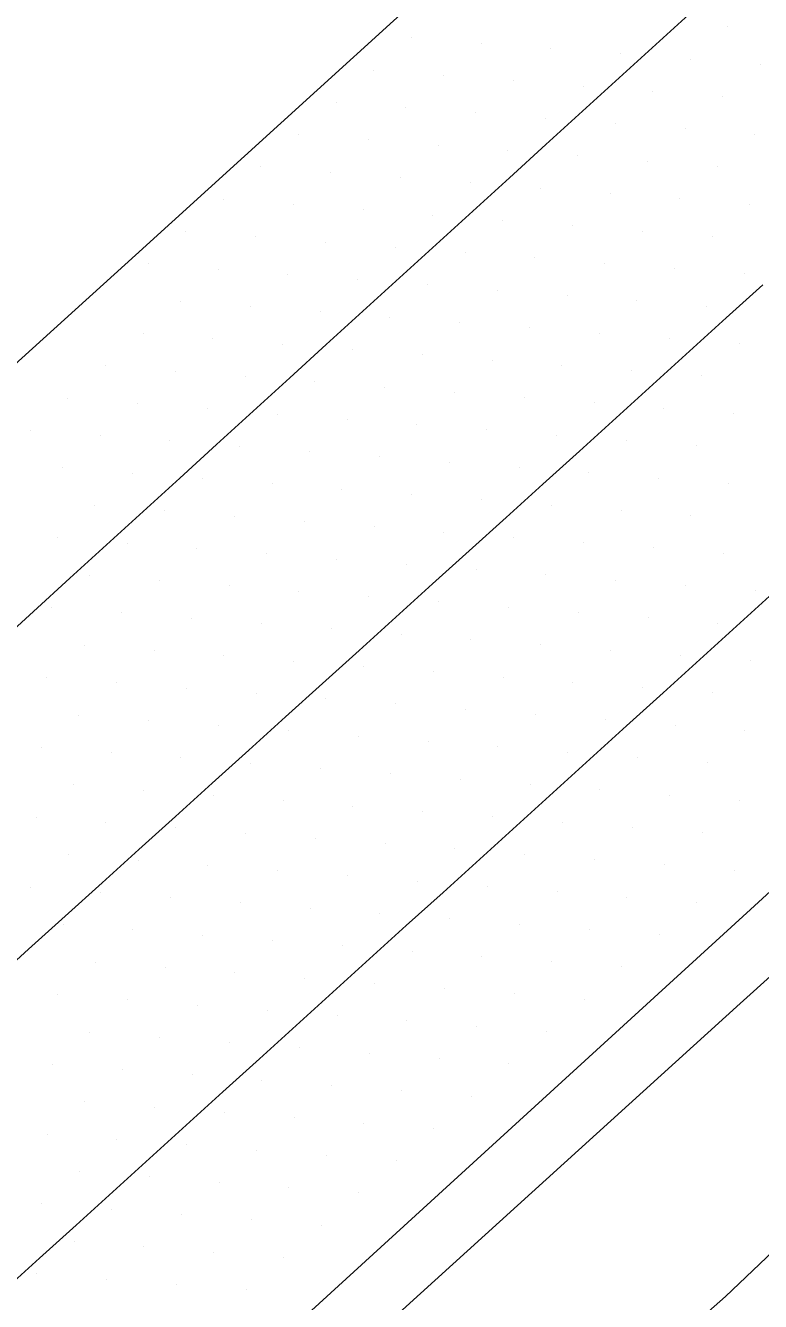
# Model space of a CAD drawing. Extents: x 1548934 to 1561348, y 809680 to 824075.
# Drawn here: x 1551931.4 to 1551968.5, y 810750.7 to 810815.1 of the extents above; entities that cross this region are included whole.
import ezdxf

# ---------------------------------------------------------------- set-up
doc = ezdxf.new("R2010")
doc.units = 0
for name, color, linetype in [('E_NCDOT_Vertical_Profile_Ground_Line', 7, 'Continuous'), ('Exist DTM Scan Elevation Point', 7, 'Continuous'), ('P_RDY_Terminator_Cell', 7, 'Continuous'), ('PH Exist DTM Breakline', 7, 'Continuous')]:
    doc.layers.add(name, color=color, linetype=linetype)

msp = doc.modelspace()

# ---------------------------------------------------------------- linework, layer by layer
at = {"layer": 'E_NCDOT_Vertical_Profile_Ground_Line'}
for points in [[(1551914.733, 810783.326), (1551936.975, 810803.465), (1551959.182, 810823.64), (1551981.364, 810843.843), (1552003.226, 810864.385), (1552025.148, 810884.865), (1552043.694, 810901.636), (1552062.107, 810918.548), (1552080.398, 810935.59), (1552098.623, 810952.701), (1552117.113, 810969.532), (1552135.352, 810986.629), (1552153.57, 811003.748), (1552171.877, 811020.773), (1552190.026, 811037.966), (1552208.08, 811055.241), (1552226.135, 811072.468)], [(1551911.033, 810719.298), (1551923.424, 810730.276), (1551945.867, 810750.201), (1551968.023, 810770.431), (1551990.144, 810790.698), (1552012.283, 810810.947), (1552034.431, 810831.185), (1552056.423, 810851.59), (1552074.962, 810868.368), (1552093.191, 810885.476), (1552111.451, 810902.55), (1552129.675, 810919.663), (1552147.898, 810936.778), (1552166.164, 810953.847), (1552184.38, 810970.968), (1552202.566, 810988.121), (1552220.715, 811005.314), (1552238.802, 811022.599), (1552256.952, 811039.884)]]:
    msp.add_lwpolyline(points, dxfattribs=at)
at = {"layer": 'Exist DTM Scan Elevation Point'}
for p, q in [((1551966.894, 810814.995), (1551966.894, 810814.995)), ((1551950.898, 810814.438), (1551950.898, 810814.438)), ((1551954.423, 810814.17), (1551954.423, 810814.17)), ((1551957.948, 810813.902), (1551957.948, 810813.902)), ((1551961.473, 810813.634), (1551961.473, 810813.634)), ((1551964.997, 810813.366), (1551964.997, 810813.366)), ((1551949.002, 810812.809), (1551949.002, 810812.809)), ((1551968.523, 810813.098), (1551968.523, 810813.098)), ((1551952.527, 810812.541), (1551952.527, 810812.541)), ((1551956.051, 810812.273), (1551956.051, 810812.273)), ((1551959.576, 810812.005), (1551959.576, 810812.005)), ((1551963.101, 810811.737), (1551963.101, 810811.737)), ((1551966.626, 810811.47), (1551966.626, 810811.47)), ((1551947.105, 810811.18), (1551947.105, 810811.18)), ((1551950.63, 810810.912), (1551950.63, 810810.912)), ((1551954.155, 810810.644), (1551954.155, 810810.644)), ((1551957.68, 810810.376), (1551957.68, 810810.376)), ((1551961.205, 810810.108), (1551961.205, 810810.108)), ((1551945.209, 810809.551), (1551945.209, 810809.551)), ((1551964.73, 810809.841), (1551964.73, 810809.841)), ((1551968.255, 810809.573), (1551968.255, 810809.573)), ((1551948.734, 810809.283), (1551948.734, 810809.283)), ((1551952.259, 810809.015), (1551952.259, 810809.015)), ((1551955.784, 810808.747), (1551955.784, 810808.747)), ((1551959.308, 810808.479), (1551959.308, 810808.479)), ((1551962.833, 810808.212), (1551962.833, 810808.212)), ((1551943.313, 810807.922), (1551943.313, 810807.922)), ((1551946.837, 810807.654), (1551946.837, 810807.654)), ((1551966.359, 810807.944), (1551966.359, 810807.944)), ((1551950.362, 810807.386), (1551950.362, 810807.386)), ((1551953.887, 810807.118), (1551953.887, 810807.118)), ((1551957.412, 810806.85), (1551957.412, 810806.85)), ((1551941.416, 810806.293), (1551941.416, 810806.293)), ((1551960.937, 810806.583), (1551960.937, 810806.583)), ((1551964.462, 810806.315), (1551964.462, 810806.315)), ((1551944.941, 810806.025), (1551944.941, 810806.025)), ((1551948.466, 810805.757), (1551948.466, 810805.757)), ((1551951.991, 810805.489), (1551951.991, 810805.489)), ((1551967.988, 810806.048), (1551967.988, 810806.048)), ((1551955.516, 810805.221), (1551955.516, 810805.221)), ((1551959.041, 810804.954), (1551959.041, 810804.954)), ((1551939.52, 810804.664), (1551939.52, 810804.664)), ((1551943.045, 810804.396), (1551943.045, 810804.396)), ((1551962.566, 810804.686), (1551962.566, 810804.686)), ((1551966.091, 810804.419), (1551966.091, 810804.419)), ((1551946.569, 810804.128), (1551946.569, 810804.128)), ((1551950.094, 810803.861), (1551950.094, 810803.861)), ((1551953.619, 810803.593), (1551953.619, 810803.593)), ((1551937.624, 810803.036), (1551937.624, 810803.036)), ((1551957.144, 810803.325), (1551957.144, 810803.325)), ((1551960.67, 810803.057), (1551960.67, 810803.057)), ((1551941.148, 810802.767), (1551941.148, 810802.767)), ((1551944.673, 810802.499), (1551944.673, 810802.499)), ((1551964.195, 810802.79), (1551964.195, 810802.79)), ((1551967.72, 810802.522), (1551967.72, 810802.522)), ((1551948.198, 810802.232), (1551948.198, 810802.232)), ((1551951.723, 810801.964), (1551951.723, 810801.964)), ((1551955.248, 810801.696), (1551955.248, 810801.696)), ((1551939.252, 810801.139), (1551939.252, 810801.139)), ((1551958.773, 810801.428), (1551958.773, 810801.428)), ((1551962.298, 810801.161), (1551962.298, 810801.161)), ((1551942.777, 810800.871), (1551942.777, 810800.871)), ((1551946.302, 810800.603), (1551946.302, 810800.603)), ((1551949.826, 810800.335), (1551949.826, 810800.335)), ((1551965.824, 810800.893), (1551965.824, 810800.893)), ((1551953.352, 810800.067), (1551953.352, 810800.067)), ((1551956.877, 810799.799), (1551956.877, 810799.799)), ((1551937.356, 810799.51), (1551937.356, 810799.51)), ((1551940.88, 810799.242), (1551940.88, 810799.242)), ((1551960.402, 810799.532), (1551960.402, 810799.532)), ((1551963.927, 810799.264), (1551963.927, 810799.264)), ((1551944.405, 810798.974), (1551944.405, 810798.974)), ((1551947.93, 810798.706), (1551947.93, 810798.706)), ((1551951.455, 810798.438), (1551951.455, 810798.438)), ((1551967.453, 810798.997), (1551967.453, 810798.997)), ((1551935.459, 810797.881), (1551935.459, 810797.881)), ((1551954.98, 810798.17), (1551954.98, 810798.17)), ((1551958.506, 810797.903), (1551958.506, 810797.903)), ((1551938.984, 810797.613), (1551938.984, 810797.613)), ((1551942.509, 810797.345), (1551942.509, 810797.345)), ((1551962.031, 810797.635), (1551962.031, 810797.635)), ((1551965.556, 810797.368), (1551965.556, 810797.368)), ((1551946.034, 810797.077), (1551946.034, 810797.077)), ((1551949.559, 810796.809), (1551949.559, 810796.809)), ((1551953.084, 810796.542), (1551953.084, 810796.542)), ((1551933.563, 810796.252), (1551933.563, 810796.252)), ((1551937.088, 810795.984), (1551937.088, 810795.984)), ((1551956.609, 810796.274), (1551956.609, 810796.274)), ((1551960.135, 810796.006), (1551960.135, 810796.006)), ((1551940.613, 810795.716), (1551940.613, 810795.716)), ((1551944.137, 810795.448), (1551944.137, 810795.448)), ((1551947.662, 810795.18), (1551947.662, 810795.18)), ((1551963.66, 810795.739), (1551963.66, 810795.739)), ((1551967.185, 810795.471), (1551967.185, 810795.471)), ((1551931.666, 810794.623), (1551931.666, 810794.623)), ((1551951.188, 810794.913), (1551951.188, 810794.913)), ((1551954.713, 810794.645), (1551954.713, 810794.645)), ((1551935.191, 810794.355), (1551935.191, 810794.355)), ((1551938.716, 810794.087), (1551938.716, 810794.087)), ((1551958.238, 810794.377), (1551958.238, 810794.377)), ((1551961.763, 810794.11), (1551961.763, 810794.11)), ((1551942.241, 810793.819), (1551942.241, 810793.819)), ((1551945.766, 810793.551), (1551945.766, 810793.551)), ((1551949.291, 810793.284), (1551949.291, 810793.284)), ((1551965.289, 810793.842), (1551965.289, 810793.842)), ((1551933.295, 810792.726), (1551933.295, 810792.726)), ((1551952.817, 810793.016), (1551952.817, 810793.016)), ((1551956.342, 810792.749), (1551956.342, 810792.749)), ((1551936.82, 810792.458), (1551936.82, 810792.458)), ((1551940.344, 810792.19), (1551940.344, 810792.19)), ((1551959.867, 810792.481), (1551959.867, 810792.481)), ((1551963.392, 810792.213), (1551963.392, 810792.213)), ((1551966.917, 810791.946), (1551966.917, 810791.946)), ((1551943.87, 810791.922), (1551943.87, 810791.922)), ((1551947.395, 810791.655), (1551947.395, 810791.655)), ((1551950.92, 810791.387), (1551950.92, 810791.387)), ((1551934.923, 810790.829), (1551934.923, 810790.829)), ((1551954.445, 810791.12), (1551954.445, 810791.12)), ((1551957.971, 810790.852), (1551957.971, 810790.852)), ((1551938.448, 810790.561), (1551938.448, 810790.561)), ((1551941.973, 810790.293), (1551941.973, 810790.293)), ((1551945.499, 810790.026), (1551945.499, 810790.026)), ((1551961.496, 810790.584), (1551961.496, 810790.584)), ((1551965.021, 810790.317), (1551965.021, 810790.317)), ((1551949.024, 810789.758), (1551949.024, 810789.758)), ((1551952.549, 810789.491), (1551952.549, 810789.491)), ((1551933.027, 810789.2), (1551933.027, 810789.2)), ((1551936.552, 810788.932), (1551936.552, 810788.932)), ((1551956.074, 810789.223), (1551956.074, 810789.223)), ((1551959.6, 810788.956), (1551959.6, 810788.956)), ((1551940.077, 810788.665), (1551940.077, 810788.665)), ((1551943.602, 810788.397), (1551943.602, 810788.397)), ((1551947.127, 810788.129), (1551947.127, 810788.129)), ((1551963.125, 810788.688), (1551963.125, 810788.688)), ((1551966.65, 810788.42), (1551966.65, 810788.42)), ((1551950.653, 810787.862), (1551950.653, 810787.862)), ((1551954.178, 810787.594), (1551954.178, 810787.594)), ((1551934.655, 810787.303), (1551934.655, 810787.303)), ((1551938.181, 810787.036), (1551938.181, 810787.036)), ((1551957.703, 810787.327), (1551957.703, 810787.327)), ((1551961.228, 810787.059), (1551961.228, 810787.059)), ((1551941.706, 810786.768), (1551941.706, 810786.768)), ((1551945.231, 810786.5), (1551945.231, 810786.5)), ((1551948.756, 810786.233), (1551948.756, 810786.233)), ((1551964.754, 810786.791), (1551964.754, 810786.791)), ((1551968.279, 810786.524), (1551968.279, 810786.524)), ((1551932.759, 810785.674), (1551932.759, 810785.674)), ((1551952.282, 810785.965), (1551952.282, 810785.965)), ((1551955.807, 810785.698), (1551955.807, 810785.698)), ((1551936.284, 810785.407), (1551936.284, 810785.407)), ((1551939.809, 810785.139), (1551939.809, 810785.139)), ((1551943.335, 810784.872), (1551943.335, 810784.872)), ((1551959.332, 810785.43), (1551959.332, 810785.43)), ((1551962.857, 810785.162), (1551962.857, 810785.162)), ((1551966.382, 810784.895), (1551966.382, 810784.895)), ((1551946.86, 810784.604), (1551946.86, 810784.604)), ((1551950.385, 810784.336), (1551950.385, 810784.336)), ((1551934.388, 810783.778), (1551934.388, 810783.778)), ((1551953.91, 810784.069), (1551953.91, 810784.069)), ((1551957.436, 810783.801), (1551957.436, 810783.801)), ((1551937.913, 810783.51), (1551937.913, 810783.51)), ((1551941.438, 810783.243), (1551941.438, 810783.243)), ((1551944.964, 810782.975), (1551944.964, 810782.975)), ((1551960.961, 810783.534), (1551960.961, 810783.534)), ((1551964.486, 810783.266), (1551964.486, 810783.266)), ((1551968.012, 810782.999), (1551968.012, 810782.999)), ((1551948.489, 810782.707), (1551948.489, 810782.707)), ((1551952.014, 810782.44), (1551952.014, 810782.44)), ((1551932.491, 810782.149), (1551932.491, 810782.149)), ((1551936.017, 810781.881), (1551936.017, 810781.881)), ((1551955.539, 810782.172), (1551955.539, 810782.172)), ((1551959.064, 810781.905), (1551959.064, 810781.905)), ((1551939.542, 810781.614), (1551939.542, 810781.614)), ((1551943.067, 810781.346), (1551943.067, 810781.346)), ((1551946.592, 810781.079), (1551946.592, 810781.079)), ((1551962.59, 810781.637), (1551962.59, 810781.637)), ((1551966.115, 810781.37), (1551966.115, 810781.37)), ((1551950.118, 810780.811), (1551950.118, 810780.811)), ((1551953.643, 810780.543), (1551953.643, 810780.543)), ((1551934.12, 810780.252), (1551934.12, 810780.252)), ((1551937.646, 810779.985), (1551937.646, 810779.985)), ((1551941.171, 810779.717), (1551941.171, 810779.717)), ((1551957.168, 810780.276), (1551957.168, 810780.276)), ((1551960.693, 810780.008), (1551960.693, 810780.008)), ((1551964.219, 810779.741), (1551964.219, 810779.741)), ((1551944.696, 810779.45), (1551944.696, 810779.45)), ((1551948.221, 810779.182), (1551948.221, 810779.182)), ((1551967.745, 810779.474), (1551967.745, 810779.474)), ((1551932.224, 810778.623), (1551932.224, 810778.623)), ((1551951.747, 810778.914), (1551951.747, 810778.914)), ((1551955.272, 810778.647), (1551955.272, 810778.647)), ((1551935.749, 810778.356), (1551935.749, 810778.356)), ((1551939.274, 810778.088), (1551939.274, 810778.088)), ((1551942.8, 810777.821), (1551942.8, 810777.821)), ((1551958.797, 810778.379), (1551958.797, 810778.379)), ((1551962.323, 810778.112), (1551962.323, 810778.112)), ((1551965.849, 810777.845), (1551965.849, 810777.845)), ((1551946.325, 810777.553), (1551946.325, 810777.553)), ((1551949.85, 810777.285), (1551949.85, 810777.285)), ((1551933.853, 810776.727), (1551933.853, 810776.727)), ((1551953.375, 810777.018), (1551953.375, 810777.018)), ((1551956.901, 810776.75), (1551956.901, 810776.75)), ((1551937.378, 810776.459), (1551937.378, 810776.459)), ((1551940.903, 810776.192), (1551940.903, 810776.192)), ((1551944.429, 810775.924), (1551944.429, 810775.924)), ((1551960.426, 810776.483), (1551960.426, 810776.483)), ((1551963.952, 810776.216), (1551963.952, 810776.216)), ((1551967.478, 810775.949), (1551967.478, 810775.949)), ((1551947.954, 810775.656), (1551947.954, 810775.656)), ((1551951.479, 810775.389), (1551951.479, 810775.389)), ((1551931.956, 810775.098), (1551931.956, 810775.098)), ((1551935.482, 810774.83), (1551935.482, 810774.83)), ((1551939.007, 810774.563), (1551939.007, 810774.563)), ((1551955.004, 810775.121), (1551955.004, 810775.121)), ((1551958.53, 810774.854), (1551958.53, 810774.854)), ((1551962.056, 810774.587), (1551962.056, 810774.587)), ((1551942.532, 810774.295), (1551942.532, 810774.295)), ((1551946.057, 810774.028), (1551946.057, 810774.028)), ((1551965.582, 810774.32), (1551965.582, 810774.32)), ((1551949.583, 810773.76), (1551949.583, 810773.76)), ((1551953.108, 810773.492), (1551953.108, 810773.492)), ((1551933.585, 810773.201), (1551933.585, 810773.201)), ((1551937.111, 810772.934), (1551937.111, 810772.934)), ((1551940.636, 810772.666), (1551940.636, 810772.666)), ((1551956.634, 810773.225), (1551956.634, 810773.225)), ((1551960.159, 810772.958), (1551960.159, 810772.958)), ((1551963.685, 810772.691), (1551963.685, 810772.691)), ((1551944.161, 810772.399), (1551944.161, 810772.399)), ((1551947.686, 810772.131), (1551947.686, 810772.131)), ((1551967.212, 810772.424), (1551967.212, 810772.424)), ((1551931.689, 810771.573), (1551931.689, 810771.573)), ((1551951.211, 810771.863), (1551951.211, 810771.863)), ((1551954.737, 810771.596), (1551954.737, 810771.596)), ((1551935.214, 810771.305), (1551935.214, 810771.305)), ((1551938.739, 810771.037), (1551938.739, 810771.037)), ((1551942.265, 810770.77), (1551942.265, 810770.77)), ((1551958.263, 810771.329), (1551958.263, 810771.329)), ((1551961.789, 810771.062), (1551961.789, 810771.062)), ((1551965.315, 810770.795), (1551965.315, 810770.795)), ((1551945.79, 810770.502), (1551945.79, 810770.502)), ((1551949.315, 810770.234), (1551949.315, 810770.234)), ((1551933.318, 810769.676), (1551933.318, 810769.676)), ((1551936.843, 810769.408), (1551936.843, 810769.408)), ((1551952.841, 810769.967), (1551952.841, 810769.967)), ((1551956.367, 810769.7), (1551956.367, 810769.7)), ((1551959.893, 810769.433), (1551959.893, 810769.433)), ((1551940.368, 810769.141), (1551940.368, 810769.141)), ((1551943.894, 810768.873), (1551943.894, 810768.873)), ((1551963.419, 810769.166), (1551963.419, 810769.166)), ((1551947.419, 810768.606), (1551947.419, 810768.606)), ((1551950.944, 810768.338), (1551950.944, 810768.338)), ((1551934.947, 810767.779), (1551934.947, 810767.779)), ((1551938.472, 810767.512), (1551938.472, 810767.512)), ((1551954.47, 810768.071), (1551954.47, 810768.071)), ((1551957.996, 810767.804), (1551957.996, 810767.804)), ((1551961.522, 810767.537), (1551961.522, 810767.537)), ((1551941.997, 810767.244), (1551941.997, 810767.244)), ((1551945.522, 810766.977), (1551945.522, 810766.977)), ((1551949.048, 810766.709), (1551949.048, 810766.709)), ((1551952.574, 810766.442), (1551952.574, 810766.442)), ((1551933.05, 810766.151), (1551933.05, 810766.151)), ((1551936.575, 810765.883), (1551936.575, 810765.883)), ((1551940.101, 810765.615), (1551940.101, 810765.615)), ((1551956.1, 810766.175), (1551956.1, 810766.175)), ((1551959.626, 810765.909), (1551959.626, 810765.909)), ((1551943.626, 810765.348), (1551943.626, 810765.348)), ((1551947.152, 810765.08), (1551947.152, 810765.08)), ((1551934.679, 810764.254), (1551934.679, 810764.254)), ((1551950.677, 810764.813), (1551950.677, 810764.813)), ((1551954.203, 810764.546), (1551954.203, 810764.546)), ((1551957.73, 810764.28), (1551957.73, 810764.28)), ((1551938.204, 810763.986), (1551938.204, 810763.986)), ((1551941.73, 810763.719), (1551941.73, 810763.719)), ((1551945.255, 810763.451), (1551945.255, 810763.451)), ((1551948.781, 810763.184), (1551948.781, 810763.184)), ((1551932.783, 810762.625), (1551932.783, 810762.625)), ((1551936.308, 810762.357), (1551936.308, 810762.357)), ((1551952.307, 810762.917), (1551952.307, 810762.917)), ((1551955.833, 810762.651), (1551955.833, 810762.651)), ((1551939.833, 810762.09), (1551939.833, 810762.09)), ((1551943.359, 810761.823), (1551943.359, 810761.823)), ((1551946.885, 810761.555), (1551946.885, 810761.555)), ((1551950.41, 810761.288), (1551950.41, 810761.288)), ((1551934.412, 810760.728), (1551934.412, 810760.728)), ((1551937.937, 810760.461), (1551937.937, 810760.461)), ((1551953.937, 810761.022), (1551953.937, 810761.022)), ((1551941.462, 810760.194), (1551941.462, 810760.194)), ((1551944.988, 810759.926), (1551944.988, 810759.926)), ((1551932.515, 810759.1), (1551932.515, 810759.1)), ((1551948.514, 810759.659), (1551948.514, 810759.659)), ((1551952.04, 810759.392), (1551952.04, 810759.392)), ((1551936.04, 810758.832), (1551936.04, 810758.832)), ((1551939.566, 810758.565), (1551939.566, 810758.565)), ((1551943.092, 810758.297), (1551943.092, 810758.297)), ((1551946.618, 810758.03), (1551946.618, 810758.03)), ((1551934.144, 810757.203), (1551934.144, 810757.203)), ((1551950.144, 810757.764), (1551950.144, 810757.764)), ((1551937.67, 810756.936), (1551937.67, 810756.936)), ((1551941.195, 810756.669), (1551941.195, 810756.669)), ((1551944.721, 810756.401), (1551944.721, 810756.401)), ((1551948.247, 810756.135), (1551948.247, 810756.135)), ((1551932.248, 810755.574), (1551932.248, 810755.574)), ((1551935.773, 810755.307), (1551935.773, 810755.307)), ((1551939.299, 810755.04), (1551939.299, 810755.04)), ((1551942.825, 810754.773), (1551942.825, 810754.773)), ((1551946.351, 810754.506), (1551946.351, 810754.506)), ((1551933.877, 810753.678), (1551933.877, 810753.678)), ((1551937.402, 810753.411), (1551937.402, 810753.411)), ((1551940.928, 810753.144), (1551940.928, 810753.144)), ((1551944.454, 810752.877), (1551944.454, 810752.877)), ((1551931.98, 810752.049), (1551931.98, 810752.049)), ((1551935.506, 810751.782), (1551935.506, 810751.782)), ((1551939.032, 810751.515), (1551939.032, 810751.515)), ((1551942.558, 810751.248), (1551942.558, 810751.248))]:
    msp.add_line(p, q, dxfattribs=at)
at = {"layer": 'P_RDY_Terminator_Cell'}
for points in [[(1551929.973, 810783.803), (1551931.821, 810785.486), (1551933.67, 810787.169), (1551935.519, 810788.852), (1551937.367, 810790.535), (1551939.216, 810792.218), (1551941.064, 810793.902), (1551942.913, 810795.585), (1551944.762, 810797.268), (1551946.61, 810798.951), (1551948.459, 810800.634), (1551950.308, 810802.317), (1551952.156, 810804), (1551954.005, 810805.683), (1551955.854, 810807.366), (1551957.702, 810809.049), (1551959.551, 810810.732), (1551961.399, 810812.415), (1551963.248, 810814.098), (1551965.097, 810815.781)], [(1551929.724, 810766.751), (1551931.578, 810768.428), (1551933.432, 810770.105), (1551935.287, 810771.781), (1551937.141, 810773.458), (1551938.996, 810775.135), (1551940.85, 810776.811), (1551942.704, 810778.488), (1551944.559, 810780.165), (1551946.413, 810781.842), (1551948.267, 810783.518), (1551950.122, 810785.195), (1551951.976, 810786.872), (1551953.83, 810788.548), (1551955.685, 810790.225), (1551957.539, 810791.902), (1551959.394, 810793.578), (1551961.248, 810795.255), (1551963.102, 810796.932), (1551964.953, 810798.613), (1551966.802, 810800.295), (1551968.652, 810801.977)], [(1551969.17, 810786.42), (1551967.319, 810784.74), (1551965.467, 810783.061), (1551963.615, 810781.381), (1551961.763, 810779.702), (1551959.911, 810778.022), (1551958.059, 810776.343), (1551956.208, 810774.663), (1551954.356, 810772.984), (1551952.504, 810771.304), (1551950.652, 810769.625), (1551948.8, 810767.945), (1551946.948, 810766.266), (1551945.096, 810764.586), (1551943.245, 810762.907), (1551941.393, 810761.227), (1551939.541, 810759.548), (1551937.689, 810757.868), (1551935.837, 810756.189), (1551933.985, 810754.509), (1551932.134, 810752.83), (1551930.282, 810751.15)]]:
    msp.add_lwpolyline(points, dxfattribs=at)
at = {"layer": 'PH Exist DTM Breakline'}
for points in [[(1552034.682, 810827.336), (1552009.032, 810803.562), (1551989.606, 810785.597), (1551967.508, 810765.691), (1551937.585, 810738.553), (1551910.971, 810715.467), (1551887.069, 810693.706), (1551871.355, 810679.667), (1551869.7, 810678.494)], [(1551846.494, 810644.052), (1551874.918, 810668.424), (1551877.701, 810670.808), (1551882.752, 810675.884), (1551886.428, 810679.663), (1551891.289, 810684.268), (1551897.528, 810690.665), (1551903.503, 810696.296), (1551914.364, 810705.329), (1551920.689, 810710.86), (1551930.296, 810719.132), (1551939.693, 810727.24), (1551951.117, 810736.833), (1551959.915, 810744.861), (1551966.776, 810750.897), (1551976.785, 810760.434), (1551991.407, 810773.635), (1552001.876, 810782.888), (1552013.774, 810794.041), (1552028.845, 810808.12), (1552037.768, 810816.551)]]:
    msp.add_lwpolyline(points, dxfattribs=at)

doc.saveas('drawing.dxf')
